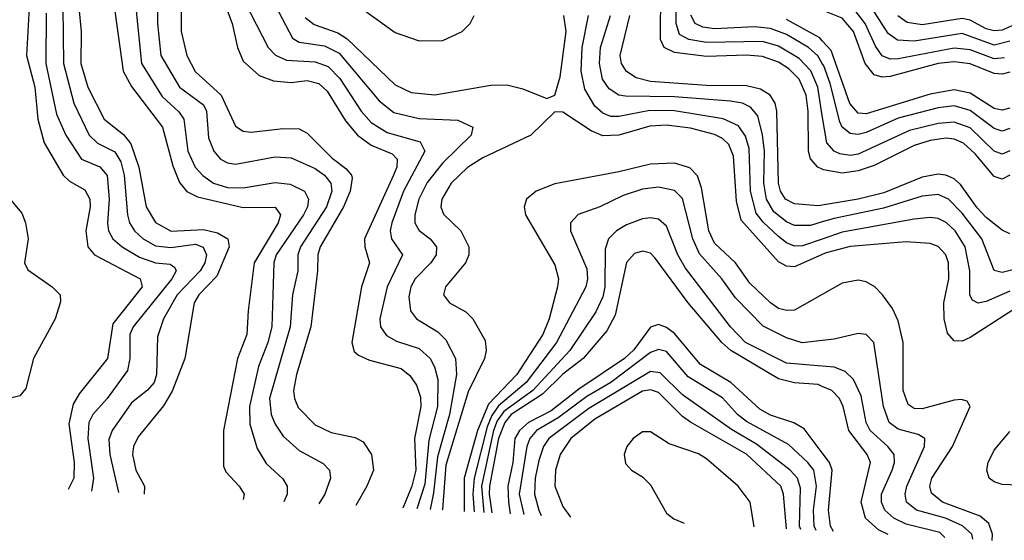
# Model space of a CAD drawing. Header units: inches. Extents: x 501365 to 657855, y 482276 to 547543.
# Tile 291 of 656: x 597990 to 600456, y 483155 to 484459. Entities that reach past the tile are written whole.
import ezdxf

# ---------------------------------------------------------------- set-up
doc = ezdxf.new("R2010")
doc.units = ezdxf.units.IN
doc.header["$MEASUREMENT"] = 0
doc.layers.add('A5498', color=7, linetype='Continuous')
doc.layers.add('A6408', color=7, linetype='Continuous')

msp = doc.modelspace()

# ---------------------------------------------------------------- linework, layer by layer
at = {"layer": 'A5498', "color": 5}
for points, elevation in [([(598469.3, 484590), (598521.9, 484450), (598535.1, 484390), (598550, 484355.8), (598590, 484319.9), (598625.9, 484305.9), (598670, 484301.9), (598710, 484306.9), (598739.5, 484299.5), (598760, 484280), (598806.2, 484206.2), (598835.8, 484170), (598870, 484145.3), (598922.8, 484122.8), (598935.5, 484110), (598934.2, 484090), (598926, 484070), (598853.6, 483910), (598853.9, 483890), (598866, 483850), (598846, 483790), (598821.6, 483650), (598827.9, 483627.9), (598838.6, 483618.6), (598866.3, 483606.3), (598944.9, 483584.9), (598967.4, 483567.4), (598983.3, 483543.3), (598993.4, 483513.4), (598994.8, 483490), (598978.8, 483410), (598982.3, 483330), (598972, 483290), (598949.6, 483235.2)], 3020), ([(600000, 484219.7), (599988.9, 484290), (599971.3, 484331.3), (599942.1, 484362.1), (599890, 484392.9), (599850, 484404.5), (599710, 484402.1), (599665.4, 484410), (599642.4, 484422.4), (599633.7, 484450), (599632.9, 484572.9)], 2960), ([(598537, 484537), (598611.8, 484390), (598630.7, 484370.7), (598657.8, 484357.8), (598730, 484354), (598762.4, 484342.4), (598792, 484312), (598845.4, 484230), (598870, 484201.6), (598910, 484177), (598993, 484153), (599004.3, 484130), (598951.4, 484030), (598921.7, 483950), (598917.4, 483930), (598921.3, 483910), (598948.8, 483870), (598910.4, 483790), (598892, 483710), (598893.7, 483690), (598908.3, 483668.3), (598933.9, 483654), (598990, 483635.5), (599017.7, 483610), (599029.1, 483589.1), (599037.2, 483557.2), (599036.6, 483490), (599014.8, 483405.2), (599004.4, 483295.6), (598984.9, 483233.3)], 3040), ([(600000, 484084.7), (599988.6, 484090), (599970.4, 484110.4), (599965.4, 484130), (599964.8, 484230), (599959.5, 484270), (599941.7, 484310), (599916.1, 484336.1), (599890, 484353), (599850, 484366.9), (599810, 484370.3), (599710, 484367.3), (599630, 484377.4), (599603.7, 484390), (599595.1, 484410), (599595.4, 484535.4)], 2980), ([(598335.4, 484510), (598334.9, 484450), (598343.1, 484370), (598390.2, 484290.2), (598450, 484246.2), (598458, 484230), (598463, 484163), (598476, 484130), (598493, 484110), (598510, 484100.5), (598530, 484097), (598630, 484115.8), (598670, 484113.1), (598730, 484086.1), (598753.2, 484070), (598769.5, 484049.5), (598771.5, 484030), (598758.4, 483990), (598692.8, 483890), (598686.3, 483870), (598686.6, 483830), (598673.5, 483770), (598667.2, 483690), (598615.7, 483510), (598619.7, 483470), (598630, 483445.5), (598650, 483415.8), (598690, 483379.4), (598750, 483347.3), (598765.6, 483330), (598767.9, 483310), (598754, 483270), (598739.2, 483246.4)], 2960), ([(598394.7, 484510), (598394.6, 484430), (598408.1, 484370), (598429.6, 484329.6), (598494.4, 484270), (598530, 484192.7), (598550, 484180.1), (598570, 484177.3), (598650, 484187), (598690, 484185.5), (598710, 484174.6), (598772.5, 484112.5), (598806.5, 484086.5), (598821.3, 484070), (598822.4, 484062.4), (598817.8, 484030), (598801, 483990), (598742.8, 483890), (598736.7, 483870), (598735.9, 483830), (598719.4, 483690), (598683.3, 483570), (598675.7, 483530), (598677.8, 483510), (598687.6, 483487.6), (598730, 483444.4), (598770, 483424.9), (598830, 483412.6), (598850, 483401.6), (598871, 483370), (598875.9, 483330), (598859.6, 483290), (598831.4, 483241.5)], 2980), ([(598611.8, 484530), (598673.1, 484413.1), (598690, 484403), (598753.7, 484393.7), (598790, 484375.2), (598890, 484256.1), (598927.1, 484227.1), (598990, 484211.6), (599087.6, 484207.6), (599124.5, 484190), (599120.8, 484170), (599050, 484100.6), (599010, 484051.2), (598989.8, 484010), (598979.1, 483970), (598979.7, 483950), (598990, 483931.4), (599017.7, 483910), (599033.6, 483890), (599032.6, 483870), (599019.5, 483850), (598980.2, 483810), (598969.5, 483790), (598964.4, 483764.4), (598968.9, 483730), (598983.3, 483710), (599037.4, 483677.4), (599057.2, 483657.2), (599081.3, 483610), (599083.9, 483570), (599066.6, 483470), (599036.5, 483363.5), (599026.4, 483273.6), (599017.6, 483231.6)], 3060), ([(598013.3, 484490), (598007.4, 484370), (598027.6, 484290), (598035.7, 484210), (598050.9, 484150.9), (598099.2, 484070), (598114.5, 484054.5), (598152.7, 484032.7), (598165.8, 484010), (598166.3, 483990), (598155.6, 483930), (598160.3, 483890), (598177.1, 483870), (598291.7, 483810), (598296.5, 483790), (598223, 483697), (598209.6, 483610.4), (598138.5, 483521.5), (598123.9, 483496.1), (598113.3, 483446.7), (598126.6, 483350), (598125.6, 483310), (598111.5, 483281.8)], 2820), ([(598097.9, 484490), (598099.5, 484350), (598125.2, 484250), (598164.3, 484170), (598184.4, 484150), (598228, 484128), (598243.3, 484103.3), (598251.8, 484070), (598260.2, 483970), (598265.2, 483950), (598277.2, 483930), (598298.9, 483910), (598330, 483893), (598368.5, 483888.5), (598430, 483896.5), (598449.5, 483889.5), (598457.7, 483870), (598453.4, 483850), (598441.5, 483830), (598384.2, 483770), (598350.4, 483710), (598335.4, 483664.6), (598332.9, 483570), (598326.3, 483550), (598310, 483531.1), (598270, 483499.5), (598221.5, 483430), (598212.9, 483407.1), (598215.7, 483370), (598237, 483274)], 2860), ([(598138.1, 484490), (598144, 484430), (598143.1, 484350), (598160.4, 484290), (598201.2, 484210), (598250, 484171.6), (598268.2, 484148.2), (598288.2, 484090), (598306.5, 483990), (598330, 483950.9), (598369.5, 483929.5), (598450, 483933.4), (598485, 483925), (598511.1, 483910), (598514.4, 483890), (598483.4, 483816.6), (598438.9, 483770), (598426.7, 483750), (598403.5, 483610), (598371.5, 483528.5), (598350, 483491.9), (598286.3, 483413.7), (598275, 483390), (598272.5, 483370), (598280.9, 483330), (598302.3, 483290), (598301.8, 483270)], 2880), ([(598224.8, 484504.8), (598249, 484330), (598270, 484291.8), (598347.6, 484190), (598373.3, 484093.3), (598390, 484051.2), (598408.9, 484028.9), (598435.1, 484015.1), (598550, 483988.6), (598629.4, 483989.4), (598643.2, 483970), (598637.6, 483950), (598577.5, 483850), (598561.8, 483730), (598558.5, 483670), (598535.3, 483610), (598500.1, 483430), (598500.6, 483340.6), (598506.1, 483326.1), (598539.8, 483290), (598552.1, 483270), (598549.9, 483256.5)], 2920), ([(598281, 484490), (598294.7, 484350), (598346.5, 484266.5), (598388.3, 484228.3), (598401.3, 484210), (598411.2, 484130), (598429.7, 484090), (598448.7, 484068.7), (598475.7, 484050), (598510, 484039.1), (598550, 484037.8), (598630, 484051.3), (598667.2, 484047.2), (598703.4, 484030), (598713.2, 484010), (598710.3, 483990), (598700.5, 483970), (598632.5, 483870), (598626.8, 483850), (598621.3, 483690), (598611.4, 483650), (598587.8, 483590), (598565.2, 483490), (598565.9, 483445.9), (598584.3, 483384.3), (598607.2, 483347.2), (598648.6, 483308.6), (598659.6, 483290), (598659.4, 483270), (598651.4, 483251.1)], 2940), ([(598835.5, 484495.5), (598930, 484427.4), (598990, 484406.6), (599050, 484407.1), (599098, 484430), (599118.3, 484450), (599128.5, 484470)], 3120), ([(598056, 484476), (598055.8, 484350), (598082.4, 484222.4), (598105.3, 484170), (598144.7, 484110), (598190.4, 484090.4), (598208.6, 484068.6), (598214.2, 484010), (598209.6, 483949.6), (598212.3, 483930), (598223.4, 483910), (598246.9, 483890), (598290, 483864.2), (598330, 483849.8), (598366.4, 483846.4), (598378.4, 483838.4), (598381.5, 483830), (598370.8, 483810), (598273.7, 483690), (598265.8, 483670), (598265.7, 483610), (598259.7, 483580.3), (598208.9, 483510), (598172.8, 483470), (598163.4, 483450), (598160.3, 483410), (598174.9, 483310), (598170.1, 483278.1)], 2840), ([(598705.1, 484465.1), (598727.1, 484447.1), (598786.3, 484426.3), (598810, 484411.8), (598930, 484295.9), (598970, 484277.3), (599030, 484270.7), (599170, 484294.9), (599210, 484296.1), (599250, 484286.4), (599310, 484261.7), (599330, 484270.4), (599343.4, 484316.6), (599358.7, 484430), (599353, 484470)], 3080), ([(600000, 483909.6), (599950, 483892.5), (599930, 483892), (599910, 483900.4), (599890, 483916.3), (599851.8, 483951.8), (599834.4, 483974.4), (599820.1, 484030), (599816.6, 484136.6), (599807.7, 484167.7), (599790, 484193.7), (599751.3, 484211.3), (599630, 484230.8), (599568.3, 484231.7), (599490, 484216.8), (599470, 484216.8), (599450, 484224.9), (599430, 484242.7), (599404.9, 484284.9), (599396.1, 484330), (599398.8, 484390), (599414.2, 484470)], 3060), ([(600000, 483952.6), (599970, 483943.7), (599930, 483943.8), (599910, 483952.5), (599878.2, 483978.2), (599859.9, 484010), (599853.8, 484050), (599854.8, 484130), (599850, 484170.9), (599838.3, 484218.3), (599820.2, 484240.2), (599799.8, 484250), (599770, 484255.2), (599630, 484265.8), (599507.5, 484267.5), (599490, 484270.3), (599466, 484286), (599449.9, 484310), (599441.8, 484350), (599444.5, 484390), (599469.4, 484470)], 3040), ([(600000, 483994.3), (599990, 483992.7), (599930, 483998), (599907.4, 484010), (599894.9, 484030), (599890, 484049.8), (599885.8, 484230), (599881.5, 484250), (599869.5, 484270), (599845.1, 484285.1), (599810, 484293.6), (599710, 484294.6), (599570, 484304.2), (599534, 484314), (599509.6, 484329.5), (599496.9, 484350), (599494.1, 484370), (599517.6, 484470)], 3020), ([(600000, 484349.3), (599988.6, 484368.6), (599965.8, 484390), (599910, 484422.6), (599870, 484437.7), (599830, 484441.8), (599730, 484436.8), (599701, 484441), (599681.2, 484450), (599670.8, 484470.8)], 2940), ([(600000, 484406.8), (599993.8, 484413.8), (599910, 484460.3)], 2920), ([(600000, 483870.7), (599930, 483839.7), (599910, 483841.6), (599890, 483852.7), (599796.6, 483956.6), (599784.7, 484004.7), (599777.6, 484117.6), (599766.2, 484146.2), (599750, 484161.9), (599730, 484171.5), (599670, 484187.3), (599610, 484194.8), (599567.8, 484192.2), (599490, 484169.7), (599450, 484168.6), (599421.1, 484181.1), (599350, 484227.7), (599330, 484228.7), (599270.1, 484170), (599150, 484113), (599111, 484089), (599070.8, 484050), (599047.1, 484010), (599044.4, 483990), (599051.7, 483971.7), (599094.5, 483930), (599115, 483890), (599114.8, 483870), (599106.6, 483850), (599056.1, 483790), (599051, 483770), (599066.2, 483750), (599107.1, 483727.1), (599124.6, 483710), (599155.7, 483655.7), (599158.5, 483630), (599154.1, 483610), (599113.4, 483526.6), (599057.1, 483342.9), (599048.5, 483231.5), (599048.2, 483230)], 3080), ([(600000, 483770.7), (599930, 483731.6), (599910, 483730.4), (599890, 483735.8), (599870, 483749.9), (599818.7, 483798.7), (599782.8, 483850), (599730, 483899.3), (599715.6, 483930), (599697.7, 484037.7), (599687.8, 484067.8), (599668.2, 484088.2), (599630, 484099.8), (599570, 484097.3), (599490, 484077.7), (599330, 484047.7), (599283.5, 484030), (599259.4, 484010), (599253.2, 483990), (599256.8, 483970), (599330, 483844.7), (599339.1, 483810), (599336.4, 483790), (599316.1, 483710), (599300.2, 483670), (599234.6, 483570), (599164.1, 483496), (599136.8, 483430), (599103, 483310), (599103.3, 483227)], 3120), ([(597950, 484028.1), (597994.9, 483974.9), (598004.5, 483950), (598011.1, 483910), (598001.8, 483850), (598010, 483832.3), (598071, 483790), (598091, 483770), (598092.2, 483752.2), (598078.9, 483710), (598024.6, 483610), (598005, 483535), (597990, 483516.8), (597970, 483511.9)], 2780), ([(600000, 483655.2), (599949.9, 483649.9), (599910, 483661.8), (599851.5, 483691.5), (599782.3, 483762.3), (599748.4, 483810), (599692.2, 483872.2), (599675.4, 483910), (599650, 484011), (599630, 484031.1), (599590, 484039.9), (599550, 484034.3), (599501.5, 484018.5), (599443.2, 483990), (599388.7, 483971.3), (599369.7, 483950.3), (599369.6, 483930), (599410, 483835.2), (599411.8, 483810), (599407.7, 483790), (599334.3, 483650), (599258.6, 483550), (599188.8, 483491.2), (599172.6, 483467.4), (599161, 483439), (599128.1, 483310), (599124.9, 483270), (599128.3, 483225.7)], 3140), ([(600000, 483590.7), (599910, 483598.2), (599807.9, 483650), (599770, 483689.2), (599657, 483837), (599638.5, 483870), (599610, 483942.1), (599590, 483959.2), (599570, 483963.1), (599550, 483960.5), (599510, 483945), (599484.8, 483930), (599464.2, 483910), (599455.8, 483884.2), (599455.6, 483790), (599450, 483764.5), (599432.9, 483727.1), (599367.5, 483630), (599275.2, 483530), (599202.5, 483477.5), (599186.1, 483453.9), (599176.8, 483430), (599146.6, 483290), (599152.6, 483224.4)], 3160), ([(600000, 483540.3), (599990, 483544.7), (599930, 483549.1), (599890, 483559.7), (599771.1, 483630), (599748.3, 483650), (599664.3, 483750), (599581.7, 483861.7), (599570, 483873.9), (599550, 483879.2), (599530, 483873.1), (599509.2, 483850.9), (599481.3, 483718.7), (599460.6, 483679.4), (599401.3, 483610), (599350, 483570.7), (599299.5, 483520.5), (599220.9, 483470), (599204.5, 483450), (599188.7, 483410), (599166.6, 483290), (599165.6, 483270), (599172.6, 483223.3)], 3180), ([(600000, 483374.2), (599954.3, 483434.3), (599928.7, 483448.7), (599870, 483468.1), (599843.4, 483483.4), (599770.6, 483550), (599695.1, 483595.1), (599630, 483673.1), (599610, 483688), (599590, 483695.6), (599570, 483689.1), (599528, 483632), (599504.9, 483610), (599390, 483533.5), (599320.9, 483479.1), (599264, 483450), (599241.9, 483430), (599229.8, 483410), (599224.6, 483350), (599212.2, 483290), (599213.8, 483250), (599218.6, 483220.9)], 3220), ([(599984.7, 483179.3), (599979.6, 483190), (599977.5, 483230), (599985.1, 483290), (599978.7, 483330), (599963.4, 483350), (599914.9, 483394.8), (599810, 483452.1), (599787.5, 483470), (599750, 483511.7), (599664.2, 483564.2), (599610, 483627.9), (599590, 483633.2), (599570, 483625.3), (599470.1, 483549.9), (599410, 483514.8), (599338.7, 483461.3), (599284.4, 483430), (599267.4, 483410), (599260.1, 483390), (599241.1, 483270), (599252.4, 483219.1)], 3240), ([(599946.1, 483181.5), (599942.5, 483190), (599945.6, 483285.6), (599938.2, 483310), (599919.8, 483330), (599835.4, 483395.4), (599772.6, 483432.6), (599650, 483519.1), (599594.3, 483574.3), (599570, 483577.5), (599415.4, 483484.6), (599315.1, 483410), (599301.7, 483390), (599290, 483354.6), (599281, 483310), (599278.8, 483270), (599289.8, 483230), (599296.2, 483216.8)], 3260), ([(599910.5, 483183.5), (599903.1, 483270), (599896.4, 483290), (599810.2, 483370.2), (599670, 483450.5), (599650, 483464.8), (599590, 483524.7), (599570, 483532), (599550, 483528.1), (599430, 483458.3), (599369.8, 483410), (599343.2, 483370), (599331.9, 483330), (599330.4, 483290), (599350, 483239.2), (599369.6, 483212.9)], 3280), ([(599829.2, 483188), (599818.9, 483250), (599789.1, 483290), (599710, 483359.1), (599690, 483371.1), (599616.5, 483396.5), (599570, 483426.7), (599550, 483426.6), (599526.2, 483410), (599510.8, 483390), (599503.7, 483370), (599507.2, 483347.2), (599522.4, 483330), (599550, 483313.6), (599570, 483293.4), (599610, 483222.8), (599628.3, 483208.3), (599654, 483197.7)], 3320)]:
    msp.add_lwpolyline(points, dxfattribs=dict(at, elevation=elevation))
at = {"layer": 'A6408', "color": 5}
for points, elevation in [([(600470, 484405.6), (600430, 484395.7), (600350, 484424.4), (600230, 484405.4), (600188.2, 484408.2), (600165.1, 484425.1), (600122.8, 484490), (600104.7, 484510), (600070, 484532.2), (600000, 484561.7)], 2840), ([(600455.9, 484364.1), (600430, 484361.4), (600370, 484383.5), (600330, 484388.1), (600190, 484361), (600170, 484360.8), (600150, 484368.7), (600132.9, 484392.9), (600107, 484450), (600082.5, 484482.5), (600050, 484502.9), (600000, 484518.9)], 2860), ([(600470, 484327.6), (600450, 484322.7), (600430, 484324.6), (600370, 484349.1), (600330, 484354.2), (600290, 484349.5), (600170, 484317.3), (600150, 484315.5), (600130, 484321.2), (600106.9, 484350), (600078.4, 484430), (600050, 484462.9), (600000, 484483.4)], 2880), ([(600488.3, 484450), (600450, 484433.1), (600430, 484431.1), (600410, 484436.4), (600370, 484458), (600350, 484462.4), (600250, 484446.2), (600212.3, 484452.3), (600189.4, 484469.4)], 2820), ([(600470, 484237.9), (600450, 484232.6), (600430, 484236.9), (600370, 484275.4), (600330, 484283.3), (600270, 484273.1), (600110, 484223.6), (600090, 484225.5), (600069.1, 484249.1), (600022.1, 484382.1), (600000, 484406.8)], 2920), ([(600470, 484186.4), (600450, 484179.9), (600430, 484186.7), (600370, 484232.1), (600330, 484243.8), (600290, 484238.4), (600190, 484212.5), (600110, 484176.6), (600090, 484171.8), (600070, 484174.2), (600050, 484189.9), (600043.5, 484203.5), (600019.6, 484299.6), (600003.5, 484343.5), (600000, 484349.3)], 2940), ([(600470, 484130.8), (600450, 484122.7), (600430, 484130.2), (600370, 484188), (600330, 484202.7), (600290, 484199.5), (600218.2, 484181.8), (600090, 484122.5), (600070, 484119.4), (600043.5, 484123.5), (600029.4, 484130), (600010.9, 484150.9), (600000, 484219.7)], 2960), ([(600470, 484069.9), (600450, 484059.8), (600430, 484066.5), (600383.1, 484123.1), (600353.4, 484150), (600330, 484160.3), (600310, 484162.4), (600270, 484156.8), (600230, 484144), (600130, 484094), (600090, 484080.2), (600050, 484075.1), (600003.2, 484083.2), (600000, 484084.7)], 2980), ([(600470, 483922.5), (600450, 483931.8), (600410, 483963.4), (600387.6, 483987.6), (600346.3, 484046.3), (600330, 484060.9), (600309.7, 484069.7), (600290, 484072.3), (600250, 484065), (600154.4, 484025.6), (600090, 484009.2), (600000, 483994.3)], 3020), ([(600510, 483840.7), (600450, 483825.6), (600430, 483831.1), (600399.3, 483910), (600350, 483974.7), (600316.4, 484010), (600290, 484021.1), (600250, 484017.5), (600153, 483987), (600030, 483961.4), (600000, 483952.6)], 3040), ([(600470, 483778.6), (600410, 483752.8), (600390, 483748.6), (600376.1, 483756.1), (600369.3, 483769.3), (600369.7, 483830.3), (600358, 483890), (600333.1, 483930), (600310, 483951.2), (600290, 483960.9), (600270, 483964), (600230, 483959.7), (600050, 483926.6), (600000, 483909.6)], 3060), ([(600490, 483740.1), (600370, 483662.6), (600350, 483653.5), (600330, 483654.2), (600313.9, 483673.9), (600304.8, 483710), (600304.6, 483750), (600316.7, 483810), (600316.4, 483850), (600309.5, 483870), (600290, 483890.7), (600270, 483898.3), (600210, 483902.9), (600070, 483890.6), (600010, 483875.2), (600000, 483870.7)], 3080), ([(600425.5, 483154.5), (600425.9, 483170), (600416.7, 483196.7), (600395.4, 483215.4), (600301.1, 483250), (600273.1, 483273.1), (600269.3, 483290), (600274.2, 483310), (600326.2, 483390), (600370.6, 483490), (600363.1, 483503.1), (600347.8, 483507.8), (600330, 483506.2), (600250, 483483.8), (600230, 483484.6), (600214.9, 483494.9), (600202.4, 483530), (600202.1, 483650), (600190, 483704.4), (600175.6, 483735.6), (600150.9, 483770), (600131.5, 483790), (600110, 483802.1), (600090, 483806.7), (600050, 483798.7), (600000, 483770.7)], 3120), ([(600377.2, 483157.2), (600374.3, 483170), (600351.2, 483191.2), (600308.3, 483210), (600235.9, 483230), (600211, 483250), (600207.2, 483270), (600211.9, 483290), (600256, 483390), (600257, 483410), (600239.8, 483419.8), (600190, 483433.3), (600167.6, 483450), (600153.1, 483490), (600128.9, 483650), (600110, 483670.7), (600090, 483672.5), (600030, 483658.4), (600000, 483655.2)], 3140), ([(600306.8, 483161.2), (600294, 483174), (600210, 483194.9), (600179.3, 483210), (600156.5, 483230), (600147.8, 483250), (600148.6, 483270), (600174.8, 483330), (600181, 483350), (600179.9, 483370), (600164.2, 483390), (600119.7, 483430), (600109.9, 483450.1), (600096.9, 483516.9), (600077.7, 483557.7), (600057.5, 483577.5), (600030, 483588.2), (600000, 483590.7)], 3160), ([(600164.9, 483169.2), (600140.5, 483180.5), (600108.3, 483210), (600097.7, 483250), (600120.4, 483350), (600111.9, 483370), (600066.4, 483430), (600052.3, 483490), (600043.2, 483510), (600023.7, 483530), (600000, 483540.3)], 3180), ([(600510, 483292.2), (600450, 483294.3), (600430, 483301.4), (600418.2, 483310), (600412.2, 483330), (600415.7, 483350), (600430, 483380.1), (600470, 483427.3)], 3080), ([(600028.3, 483176.9), (600020.7, 483190), (600015.3, 483230), (600024.5, 483330), (600018.3, 483350), (600000, 483374.2)], 3220)]:
    msp.add_lwpolyline(points, dxfattribs=dict(at, elevation=elevation))

doc.saveas('drawing.dxf')
